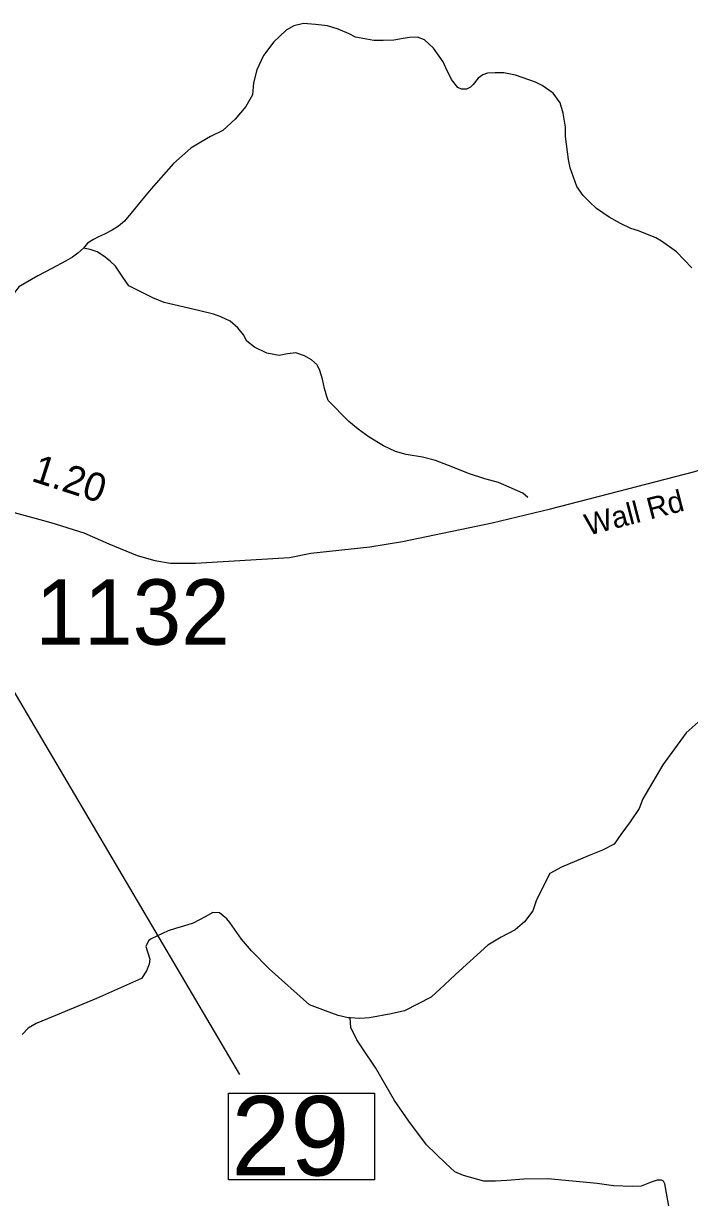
# Model space of a CAD drawing. Extents: x 1662474 to 1856135, y 779280 to 917889.
# Drawn here: x 1743374 to 1746310, y 798611 to 803785 of the extents above; entities that cross this region are included whole.
import ezdxf

# ---------------------------------------------------------------- set-up
doc = ezdxf.new("R2010")
doc.units = 0
for name, color, linetype in [('Cogo Default Point CELL', 7, 'Continuous'), ('Exist Hydrographic Misc Water Feature', 7, 'Continuous'), ('Exist Road Secondary Type 51 Attributed', 7, 'Continuous'), ('Exist Road Secondary Type 51 Label', 7, 'Continuous'), ('Exist Vertical Profile Horizontal Axis Label Major', 7, 'Continuous'), ('Prop DGN Element Guardrail', 7, 'Continuous')]:
    doc.layers.add(name, color=color, linetype=linetype)

msp = doc.modelspace()

# ---------------------------------------------------------------- linework, layer by layer
at = {"layer": 'Exist Hydrographic Misc Water Feature'}
for points in [[(1746320.5, 802708.4), (1746253.1, 802779), (1746187.5, 802825.6), (1746161.6, 802839.8), (1746085.7, 802870.5), (1746051.7, 802880.7), (1746006, 802903.1), (1745956.4, 802931.5), (1745900.6, 802970), (1745868.8, 802998.2), (1745840.9, 803026.5), (1745813.2, 803066.7), (1745783.9, 803149), (1745776.3, 803185), (1745763, 803287.1), (1745763.4, 803327.2), (1745754, 803389.3), (1745740.2, 803435.4), (1745708.7, 803477.7), (1745660.9, 803512.1), (1745630.9, 803526.3), (1745543.4, 803557), (1745491.3, 803567.5), (1745453.4, 803567.8), (1745419.3, 803566.1), (1745399.2, 803558.2), (1745378.9, 803544.4), (1745357, 803516.6), (1745344.7, 803504.6), (1745326.6, 803494.8), (1745304.7, 803494.9), (1745288.7, 803503.2), (1745261, 803537.3), (1745235.4, 803589.6), (1745223.7, 803615.7), (1745182.1, 803676), (1745142.5, 803712.4), (1745110.5, 803724.7), (1745076.5, 803722.9), (1745048.4, 803719.2), (1745006.4, 803711.5), (1744960.4, 803709.8), (1744918.2, 803710.2), (1744838.4, 803724.9), (1744810.5, 803739.1), (1744760.7, 803759.5), (1744714.8, 803773.9), (1744660.8, 803780.3), (1744609, 803784.8), (1744566.7, 803775.1), (1744532.7, 803755.4), (1744502.3, 803727.6), (1744478.1, 803703.8), (1744431.6, 803644.2), (1744403.1, 803580.4), (1744388.7, 803522.5), (1744384.2, 803470.5), (1744353.7, 803418.8), (1744307.3, 803363.1), (1744252.8, 803313.6), (1744198.7, 803286), (1744156.4, 803262.3), (1744112.3, 803234.6), (1744035.6, 803167.3), (1743936.6, 803056.1), (1743892.3, 803002.5), (1743847.8, 802946.8), (1743819.5, 802913), (1743793.3, 802891.2), (1743765.2, 802873.4), (1743730.9, 802855.7), (1743704.9, 802844), (1743682.7, 802832.1), (1743656.7, 802816.3), (1743638.5, 802794.4)], [(1743638.5, 802794.4), (1743614.3, 802772.7), (1743590.1, 802754.8), (1743559.9, 802737.1), (1743499.8, 802705.6), (1743437.3, 802672.1), (1743353, 802624.8), (1743318.6, 802577), (1743225.3, 802417.8), (1743150.2, 802288.3), (1743061, 802147), (1743040.7, 802121.2), (1743016.5, 802095.4), (1743002.6, 802087.5)], [(1745598.1, 801696.1), (1745576.2, 801714.2), (1745468.5, 801761.2), (1745408.7, 801777.7), (1745340.8, 801800.2), (1745247.1, 801837.1), (1745191.1, 801859.5), (1745133.5, 801874), (1745061.3, 801884.6), (1745013.5, 801898.9), (1744961.7, 801923.4), (1744898.1, 801961.9), (1744850.3, 801996.3), (1744808.5, 802030.6), (1744717.2, 802123.5), (1744711.5, 802141.5), (1744701.6, 802175.5), (1744692, 802217.7), (1744680.3, 802255.8), (1744668.4, 802279.9), (1744644.6, 802302.1), (1744612.9, 802320.4), (1744574.9, 802332.6), (1744538.8, 802328.9), (1744500.7, 802321.2), (1744447, 802331.7), (1744393, 802358.2), (1744359.2, 802384.4), (1744343.4, 802412.6), (1744319.8, 802442.8), (1744286, 802473.1), (1744244.2, 802491.4), (1744212.2, 802503.7), (1744146.4, 802520.2), (1743994.6, 802555.5), (1743944.8, 802575.9), (1743839.2, 802628.8), (1743811.5, 802667), (1743779.9, 802715.2), (1743755.9, 802737.4), (1743728.3, 802759.7), (1743698.3, 802777.9), (1743668.4, 802788.2), (1743638.5, 802794.4)], [(1746348, 800705.6), (1746295.7, 800658.1), (1746192.6, 800516.9), (1746105.2, 800367.6), (1746088.8, 800325.7), (1746048.4, 800266), (1746007.8, 800210.3), (1745977.5, 800168.6), (1745927.2, 800141), (1745867.2, 800117.4), (1745746.6, 800066.4), (1745694.3, 800038.8), (1745635.5, 799923.3), (1745619, 799873.4), (1745582.5, 799825.7), (1745542.4, 799790), (1745480, 799758.5), (1745421.8, 799723), (1745278.7, 799594.1), (1745230.3, 799548.5), (1745171.8, 799493), (1745053.3, 799433.9), (1744995.1, 799420.4), (1744899.1, 799403.2), (1744857.1, 799399.5), (1744815, 799401.9)], [(1744815, 799401.9), (1744805, 799402), (1744761.1, 799412.3), (1744705.1, 799432.8), (1744635.4, 799459.4), (1744456.6, 799618.9), (1744379.3, 799697.5), (1744335.6, 799749.9), (1744284.2, 799822.3), (1744270.4, 799838.5), (1744238.6, 799864.8), (1744208.7, 799867), (1744174.5, 799847.3), (1744122.2, 799819.7), (1744080.1, 799806), (1744044, 799796.3), (1744011.8, 799786.6), (1743937.6, 799751.2), (1743925.5, 799741.3), (1743913.4, 799717.4), (1743923.1, 799689.2), (1743930.9, 799661.2), (1743928.8, 799639.2), (1743916.3, 799609.3), (1743894.2, 799575.5), (1743695.5, 799487.1), (1743480.6, 799398.8), (1743430.3, 799377.2), (1743394.2, 799357.6), (1743368, 799329.7)], [(1746222.3, 798556.1), (1746201.4, 798670.3), (1746195.4, 798682.3), (1746187.5, 798686.4), (1746167.6, 798686.6), (1746141.3, 798678.8), (1746097.2, 798661.2), (1746059.1, 798659.5), (1745975.2, 798662.2), (1745903.3, 798672.8), (1745685.5, 798692.5), (1745579.5, 798691.4), (1745505.2, 798686), (1745455.2, 798682.4), (1745403.3, 798682.8), (1745313.3, 798707.6), (1745275.6, 798723.9), (1745234, 798762.3), (1745150.5, 798843), (1745073.4, 798947.6), (1745010, 799038.2), (1744927.2, 799180.9), (1744869.8, 799265.4), (1744844.2, 799305.6), (1744816.7, 799359.9), (1744815, 799401.9)]]:
    msp.add_lwpolyline(points, dxfattribs=at)
at = {"layer": 'Exist Road Secondary Type 51 Attributed'}
msp.add_lwpolyline([(1742814.5, 801761.9), (1743046.6, 801707.7), (1743495, 801585.7), (1743640, 801539.6), (1743750.5, 801491.8), (1743875.8, 801440.6), (1743953.3, 801417.6), (1744022.6, 801406.2), (1744131.9, 801406.2), (1744547.4, 801431.4), (1744640.5, 801450.9), (1744901.5, 801478), (1745045, 801501.1), (1745440.9, 801584.1), (1745697.8, 801645.2), (1746333.7, 801810.3), (1746659.8, 801921.5), (1746742.8, 801963.9), (1746821.9, 802027.7), (1746927.7, 802137.1), (1746998, 802232.4), (1747054.5, 802295.9), (1747069.3, 802318.4)], dxfattribs=at)
at = {"layer": 'Exist Vertical Profile Horizontal Axis Label Major'}
msp.add_line((1742892.2, 801584.3), (1744325.8, 799153.4), dxfattribs=at)
msp.add_lwpolyline([(1744278, 799070.3), (1744922.1, 799070.3), (1744922.1, 798688), (1744278, 798688)], close=True, dxfattribs=at)

# ---------------------------------------------------------------- texts
at = {"layer": 'Cogo Default Point CELL'}
msp.add_text('1132', height=288, dxfattribs=at).set_placement((1743427, 801047))
at = {"layer": 'Exist Road Secondary Type 51 Label'}
msp.add_text('Wall Rd', height=95, rotation=14.5452, dxfattribs=at).set_placement((1745862.7, 801527.2))
at = {"layer": 'Exist Vertical Profile Horizontal Axis Label Major'}
msp.add_text('29', height=350, dxfattribs=at).set_placement((1744290.5, 798707.8))
at = {"layer": 'Prop DGN Element Guardrail'}
msp.add_text('1.20', height=125, rotation=342.1041, dxfattribs=at).set_placement((1743404.2, 801769.7))

doc.saveas('drawing.dxf')
